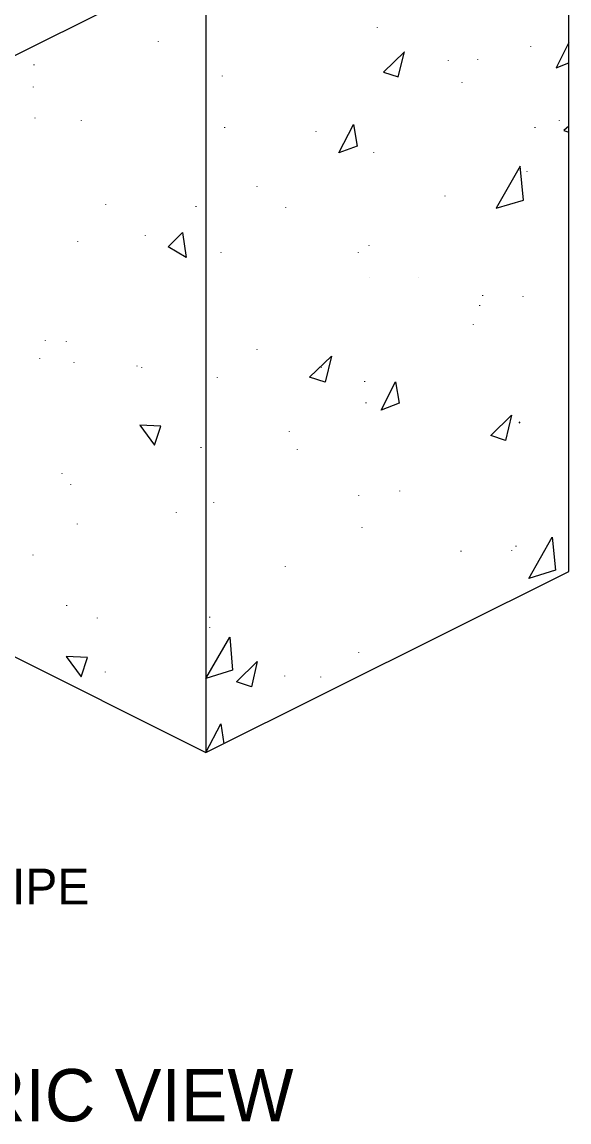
# Model space of a CAD drawing. Extents: x 636183 to 639890, y 299162 to 300538.
# Drawn here: x 636701 to 636746.7, y 299568.9 to 299661 of the extents above; entities that cross this region are included whole.
import ezdxf

# ---------------------------------------------------------------- set-up
doc = ezdxf.new("R2010")
doc.units = 0
doc.layers.add('Default', color=7, linetype='Continuous')

msp = doc.modelspace()

# ---------------------------------------------------------------- linework, layer by layer
at = {"layer": 'Default'}
for p, q in [((636746.701, 299614.986), (636746.701, 299676.895)), ((636660.451, 299638.231), (636709.699, 299662.855)), ((636716.341, 299661.75), (636716.341, 299599.84)), ((636730.682, 299660.491), (636730.682, 299660.526)), ((636712.389, 299659.337), (636712.389, 299659.372)), ((636732.955, 299658.497), (636731.206, 299656.783)), ((636732.43, 299656.399), (636732.955, 299658.497)), ((636743.483, 299658.952), (636743.483, 299658.917)), ((636746.701, 299659.267), (636745.617, 299657.133)), ((636736.628, 299657.763), (636736.628, 299657.798)), ((636739.076, 299657.833), (636739.076, 299657.868)), ((636701.965, 299657.413), (636701.965, 299657.378)), ((636731.206, 299656.783), (636732.43, 299656.399)), ((636745.617, 299657.133), (636746.701, 299657.553)), ((636717.74, 299656.434), (636717.74, 299656.468)), ((636737.782, 299655.909), (636737.782, 299655.944)), ((636701.93, 299655.524), (636701.93, 299655.559)), ((636702.035, 299652.971), (636702.035, 299652.936)), ((636705.918, 299652.761), (636705.918, 299652.726)), ((636717.915, 299652.131), (636717.915, 299652.166)), ((636727.464, 299650.033), (636728.688, 299652.411)), ((636728.688, 299652.411), (636729.003, 299650.592)), ((636743.833, 299652.166), (636743.833, 299652.131)), ((636745.897, 299652.726), (636745.897, 299652.761)), ((636746.701, 299652.271), (636746.281, 299651.886)), ((636725.575, 299651.817), (636725.575, 299651.851)), ((636746.281, 299651.886), (636746.701, 299651.747)), ((636729.003, 299650.592), (636727.464, 299650.033)), ((636730.367, 299650.068), (636730.367, 299650.033)), ((636742.612, 299648.899), (636740.619, 299645.402)), ((636742.892, 299646.066), (636742.612, 299648.899)), ((636743.168, 299648.459), (636743.168, 299648.424)), ((636720.643, 299647.199), (636720.643, 299647.235)), ((636707.981, 299645.696), (636707.981, 299645.73)), ((636736.313, 299646.43), (636736.313, 299646.395)), ((636740.619, 299645.402), (636742.892, 299646.066)), ((636715.536, 299645.521), (636715.536, 299645.556)), ((636722.987, 299645.486), (636722.987, 299645.451)), ((636711.304, 299643.107), (636711.304, 299643.142)), ((636713.193, 299642.163), (636714.382, 299643.352)), ((636714.382, 299643.352), (636714.697, 299641.253)), ((636705.603, 299642.618), (636705.603, 299642.583)), ((636714.697, 299641.253), (636713.193, 299642.163)), ((636729.982, 299642.233), (636729.982, 299642.268)), ((636717.6, 299641.708), (636717.6, 299641.673)), ((636729.073, 299641.708), (636729.073, 299641.673)), ((636730.052, 299639.575), (636730.052, 299639.575)), ((636734.144, 299639.575), (636734.144, 299639.575)), ((636739.496, 299638.07), (636739.496, 299638.106)), ((636742.854, 299638), (636742.854, 299637.966)), ((636739.251, 299637.231), (636739.251, 299637.266)), ((636738.726, 299635.657), (636738.726, 299635.692)), ((636702.91, 299634.328), (636702.91, 299634.293)), ((636704.659, 299634.258), (636704.659, 299634.223)), ((636702.455, 299632.789), (636702.455, 299632.824)), ((636720.643, 299633.524), (636720.643, 299633.558)), ((636725.015, 299631.25), (636726.834, 299632.999)), ((636726.834, 299632.999), (636726.309, 299630.83)), ((636705.288, 299632.474), (636705.288, 299632.439)), ((636710.605, 299632.159), (636710.605, 299632.194)), ((636710.989, 299632.054), (636710.989, 299632.089)), ((636725.995, 299632.019), (636725.995, 299632.054)), ((636717.285, 299631.215), (636717.285, 299631.18)), ((636726.309, 299630.83), (636725.015, 299631.25)), ((636729.632, 299630.865), (636729.632, 299630.9)), ((636730.996, 299628.487), (636732.186, 299630.865)), ((636732.186, 299630.865), (636732.5, 299629.081)), ((636729.737, 299629.081), (636729.737, 299629.116)), ((636732.5, 299629.081), (636730.996, 299628.487)), ((636710.815, 299627.228), (636712.039, 299625.549)), ((636712.563, 299627.158), (636710.815, 299627.228)), ((636740.16, 299626.353), (636741.909, 299628.067)), ((636741.909, 299628.067), (636741.385, 299625.933)), ((636742.609, 299627.402), (636742.539, 299627.507)), ((636712.039, 299625.549), (636712.563, 299627.158)), ((636723.336, 299626.668), (636723.336, 299626.703)), ((636741.385, 299625.933), (636740.16, 299626.353)), ((636715.956, 299625.339), (636715.956, 299625.374)), ((636724.001, 299625.199), (636724.001, 299625.234)), ((636704.309, 299623.205), (636704.309, 299623.17)), ((636705.008, 299622.296), (636705.008, 299622.261)), ((636732.57, 299621.701), (636732.57, 299621.736)), ((636716.971, 299620.757), (636716.971, 299620.722)), ((636729.143, 299621.316), (636729.143, 299621.351)), ((636713.893, 299619.917), (636713.893, 299619.952)), ((636705.568, 299618.973), (636705.568, 299618.938)), ((636729.422, 299618.623), (636729.422, 299618.658)), ((636742.259, 299617.119), (636742.259, 299617.084)), ((636743.343, 299614.391), (636745.302, 299617.854)), ((636745.302, 299617.854), (636745.582, 299615.09)), ((636701.86, 299616.385), (636701.86, 299616.35)), ((636737.677, 299616.664), (636737.677, 299616.699)), ((636741.909, 299616.734), (636741.909, 299616.699)), ((636722.987, 299615.37), (636722.987, 299615.405)), ((636716.341, 299599.84), (636746.701, 299614.986)), ((636745.582, 299615.09), (636743.343, 299614.391)), ((636688.954, 299613.517), (636716.341, 299599.84)), ((636704.694, 299612.152), (636704.694, 299612.117)), ((636707.247, 299611.103), (636707.247, 299611.068)), ((636716.656, 299611.173), (636716.656, 299611.138)), ((636716.656, 299610.299), (636716.656, 299610.264)), ((636716.341, 299606.031), (636718.335, 299609.494)), ((636718.335, 299609.494), (636718.579, 299606.731)), ((636704.659, 299607.85), (636705.918, 299606.171)), ((636706.442, 299607.78), (636704.659, 299607.85)), ((636729.143, 299608.165), (636729.143, 299608.2)), ((636705.918, 299606.171), (636706.442, 299607.78)), ((636718.894, 299605.752), (636720.643, 299607.431)), ((636720.643, 299607.431), (636720.153, 299605.332)), ((636707.911, 299606.591), (636707.911, 299606.556)), ((636718.579, 299606.731), (636716.341, 299606.031)), ((636722.917, 299606.241), (636722.917, 299606.206)), ((636725.925, 299606.171), (636725.925, 299606.136)), ((636720.153, 299605.332), (636718.894, 299605.752)), ((636716.341, 299599.84), (636717.6, 299602.219)), ((636717.6, 299602.219), (636717.845, 299600.54)), ((636716.341, 299599.84), (636716.341, 299599.84))]:
    msp.add_line(p, q, dxfattribs=at)

# ---------------------------------------------------------------- texts
for s, height, p in [('PIPE', 2.998, (636697.459, 299587.104)), ('ISOMETRIC VIEW', 4.37213, (636674.617, 299568.956))]:
    msp.add_text(s, height=height, dxfattribs=at).set_placement(p)

doc.saveas('drawing.dxf')
